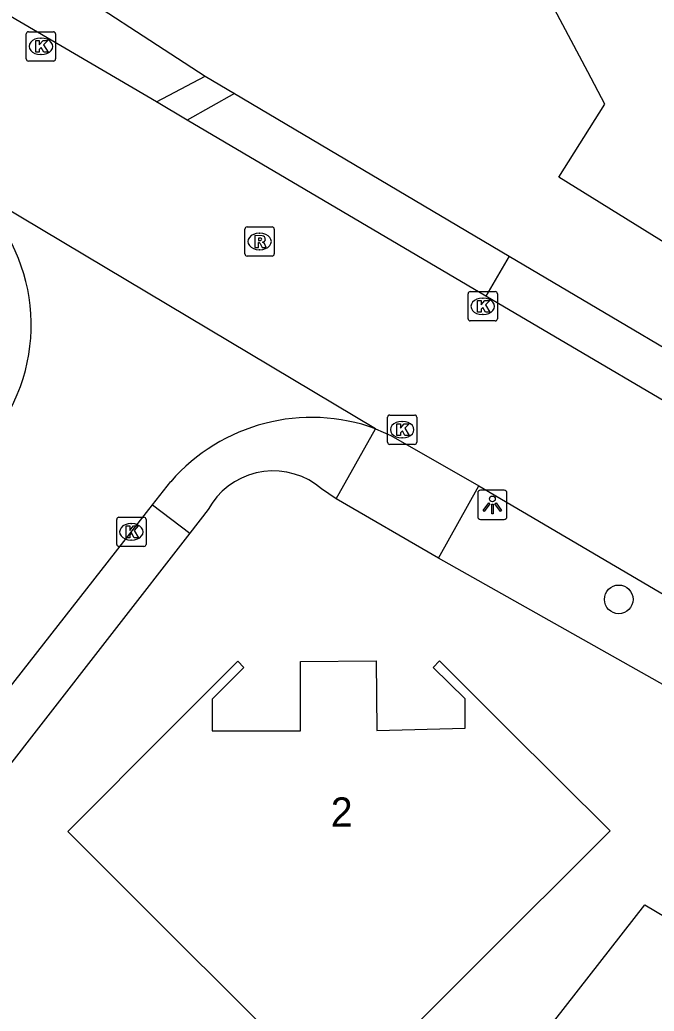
# Model space of a CAD drawing. Extents: x 157321 to 158827, y 386650 to 388532.
# Drawn here: x 158106.46 to 158128.09, y 387240.33 to 387274.15 of the extents above; entities that cross this region are included whole.
import ezdxf

# ---------------------------------------------------------------- set-up
doc = ezdxf.new("R2010")
doc.units = 0
for name, color, linetype in [('IMGEO_Boom', 7, 'Continuous'), ('IMGEO_Groenvoorziening', 7, 'Continuous'), ('IMGEO_Kolk', 7, 'Continuous'), ('IMGEO_Lichtpunt', 7, 'Continuous'), ('IMGEO_Pand', 7, 'Continuous'), ('IMGEO_Pand_nummerreeks', 7, 'Continuous'), ('IMGEO_Rijbaan_lokaal_gesloten', 7, 'Continuous'), ('IMGEO_Rioolput', 7, 'Continuous'), ('IMGEO_Voetpad_open', 7, 'Continuous')]:
    doc.layers.add(name, color=color, linetype=linetype)

msp = doc.modelspace()

# ---------------------------------------------------------------- linework, layer by layer
at = {"layer": 'IMGEO_Boom'}
msp.add_circle((158126.887, 387254.379), 0.489, dxfattribs=at)
at = {"layer": 'IMGEO_Groenvoorziening'}
for points in [[(158112.784, 387272.225), (158113.778, 387271.639)], [(158123.143, 387266.089), (158132.459, 387260.579)], [(158117.248, 387257.81), (158116.748, 387258.15), (158116.538, 387258.312), (158116.313, 387258.451), (158116.074, 387258.565), (158115.824, 387258.654), (158115.567, 387258.716), (158115.304, 387258.751), (158115.04, 387258.759), (158114.776, 387258.738), (158114.515, 387258.69), (158114.261, 387258.616), (158114.016, 387258.515), (158113.783, 387258.389), (158113.565, 387258.239), (158113.361, 387258.065), (158113.18, 387257.875), (158113.019, 387257.666), (158112.88, 387257.44), (158112.253, 387256.634)], [(158110.984, 387257.602), (158112.253, 387256.634)], [(158112.253, 387256.634), (158107.095, 387250), (158093.185, 387232.11)], [(158129.644, 387250.774), (158120.736, 387255.785)]]:
    msp.add_lwpolyline(points, dxfattribs=at)
at = {"layer": 'IMGEO_Kolk'}
for p, q in [((158106.678, 387272.815), (158106.678, 387273.667)), ((158106.753, 387273.741), (158107.605, 387273.741)), ((158107.166, 387273.521), (158107.191, 387273.521)), ((158107.679, 387273.667), (158107.679, 387272.815)), ((158107.189, 387272.961), (158107.164, 387272.961)), ((158107.605, 387272.741), (158106.753, 387272.741)), ((158121.746, 387263.95), (158121.746, 387264.802)), ((158121.821, 387264.876), (158122.673, 387264.876)), ((158122.747, 387264.802), (158122.747, 387263.95)), ((158122.234, 387264.656), (158122.259, 387264.656)), ((158122.257, 387264.096), (158122.232, 387264.096)), ((158122.673, 387263.876), (158121.821, 387263.876)), ((158119.073, 387260.667), (158119.925, 387260.667)), ((158118.998, 387259.741), (158118.998, 387260.593)), ((158119.486, 387260.447), (158119.511, 387260.447)), ((158119.999, 387260.593), (158119.999, 387259.741)), ((158119.925, 387259.667), (158119.073, 387259.667)), ((158119.509, 387259.887), (158119.484, 387259.887)), ((158109.761, 387256.256), (158109.761, 387257.108)), ((158109.836, 387257.182), (158110.688, 387257.182)), ((158110.249, 387256.962), (158110.274, 387256.962)), ((158110.762, 387257.108), (158110.762, 387256.256)), ((158110.272, 387256.402), (158110.247, 387256.402)), ((158110.688, 387256.182), (158109.836, 387256.182))]:
    msp.add_line(p, q, dxfattribs=at)
for points in [[(158106.678, 387272.815), (158106.678, 387273.667)], [(158106.753, 387273.741), (158107.605, 387273.741)], [(158107.679, 387273.667), (158107.679, 387272.815)], [(158106.999, 387273.441), (158107.122, 387273.441), (158107.122, 387273.29), (158107.252, 387273.441), (158107.416, 387273.441), (158107.27, 387273.29), (158107.423, 387273.041), (158107.271, 387273.041), (158107.186, 387273.205), (158107.122, 387273.138), (158107.122, 387273.041), (158106.999, 387273.041), (158106.999, 387273.441)], [(158107.605, 387272.741), (158106.753, 387272.741)], [(158121.746, 387263.95), (158121.746, 387264.802)], [(158121.821, 387264.876), (158122.673, 387264.876)], [(158122.747, 387264.802), (158122.747, 387263.95)], [(158122.067, 387264.576), (158122.19, 387264.576), (158122.19, 387264.425), (158122.32, 387264.576), (158122.484, 387264.576), (158122.338, 387264.425), (158122.491, 387264.176), (158122.339, 387264.176), (158122.254, 387264.34), (158122.19, 387264.273), (158122.19, 387264.176), (158122.067, 387264.176), (158122.067, 387264.576)], [(158122.673, 387263.876), (158121.821, 387263.876)], [(158119.073, 387260.667), (158119.925, 387260.667)], [(158118.998, 387259.741), (158118.998, 387260.593)], [(158119.319, 387260.367), (158119.442, 387260.367), (158119.442, 387260.216), (158119.572, 387260.367), (158119.736, 387260.367), (158119.59, 387260.216), (158119.743, 387259.967), (158119.591, 387259.967), (158119.506, 387260.131), (158119.442, 387260.064), (158119.442, 387259.967), (158119.319, 387259.967), (158119.319, 387260.367)], [(158119.999, 387260.593), (158119.999, 387259.741)], [(158119.925, 387259.667), (158119.073, 387259.667)], [(158109.761, 387256.256), (158109.761, 387257.108)], [(158109.836, 387257.182), (158110.688, 387257.182)], [(158110.762, 387257.108), (158110.762, 387256.256)], [(158110.082, 387256.882), (158110.205, 387256.882), (158110.205, 387256.731), (158110.335, 387256.882), (158110.499, 387256.882), (158110.353, 387256.731), (158110.506, 387256.482), (158110.354, 387256.482), (158110.269, 387256.646), (158110.205, 387256.579), (158110.205, 387256.482), (158110.082, 387256.482), (158110.082, 387256.882)], [(158110.688, 387256.182), (158109.836, 387256.182)]]:
    msp.add_lwpolyline(points, dxfattribs=at)
for centre, start, end in [((158106.755, 387273.665), 91.552, 178.448), ((158106.755, 387273.665), 91.552, 178.448), ((158107.603, 387273.665), 1.552, 88.448), ((158107.603, 387273.665), 1.552, 88.448), ((158106.755, 387272.817), 181.552, 268.448), ((158106.755, 387272.817), 181.552, 268.448), ((158107.603, 387272.817), 271.552, 358.448), ((158107.603, 387272.817), 271.552, 358.448), ((158121.823, 387264.8), 91.552, 178.448), ((158121.823, 387264.8), 91.552, 178.448), ((158122.671, 387264.8), 1.552, 88.448), ((158122.671, 387264.8), 1.552, 88.448), ((158121.823, 387263.952), 181.552, 268.448), ((158121.823, 387263.952), 181.552, 268.448), ((158122.671, 387263.952), 271.552, 358.448), ((158122.671, 387263.952), 271.552, 358.448), ((158119.075, 387260.591), 91.552, 178.448), ((158119.075, 387260.591), 91.552, 178.448), ((158119.923, 387260.591), 1.552, 88.448), ((158119.923, 387260.591), 1.552, 88.448), ((158119.075, 387259.743), 181.552, 268.448), ((158119.075, 387259.743), 181.552, 268.448), ((158119.923, 387259.743), 271.552, 358.448), ((158119.923, 387259.743), 271.552, 358.448), ((158109.838, 387257.106), 91.552, 178.448), ((158109.838, 387257.106), 91.552, 178.448), ((158110.686, 387257.106), 1.552, 88.448), ((158110.686, 387257.106), 1.552, 88.448), ((158109.838, 387256.258), 181.552, 268.448), ((158109.838, 387256.258), 181.552, 268.448), ((158110.686, 387256.258), 271.552, 358.448), ((158110.686, 387256.258), 271.552, 358.448)]:
    msp.add_arc(centre, 0.0765, start, end, dxfattribs=at)
for centre, major_axis, ratio, start_param, end_param in [((158107.165, 387273.241), (-0.387, 0.002), 0.722429, 4.712389, 7.853982), ((158107.19, 387273.241), (-0.39, 0.002), 0.717154, 1.570796, 4.712389), ((158122.233, 387264.376), (-0.387, 0.002), 0.722429, 4.712389, 7.853982), ((158122.258, 387264.376), (-0.39, 0.002), 0.717154, 1.570796, 4.712389), ((158119.485, 387260.167), (-0.387, 0.002), 0.722429, 4.712389, 7.853982), ((158119.51, 387260.167), (-0.39, 0.002), 0.717154, 1.570796, 4.712389), ((158110.248, 387256.682), (-0.387, 0.002), 0.722429, 4.712389, 7.853982), ((158110.273, 387256.682), (-0.39, 0.002), 0.717154, 1.570796, 4.712389)]:
    msp.add_ellipse(centre, major_axis=major_axis, ratio=ratio, start_param=start_param, end_param=end_param, dxfattribs=at)
at = {"layer": 'IMGEO_Lichtpunt'}
for p, q in [((158122.076, 387258.007), (158122.076, 387257.2)), ((158122.076, 387258.007), (158122.076, 387257.2)), ((158122.978, 387258.102), (158122.17, 387258.102)), ((158122.978, 387258.102), (158122.17, 387258.102)), ((158123.072, 387257.2), (158123.072, 387258.007)), ((158123.072, 387257.2), (158123.072, 387258.007)), ((158122.17, 387257.106), (158122.978, 387257.106)), ((158122.17, 387257.106), (158122.978, 387257.106))]:
    msp.add_line(p, q, dxfattribs=at)
for points in [[(158122.45, 387257.671), (158122.489, 387257.643), (158122.301, 387257.381), (158122.263, 387257.408), (158122.45, 387257.671)], [(158122.552, 387257.623), (158122.599, 387257.623), (158122.599, 387257.301), (158122.552, 387257.301), (158122.552, 387257.623)], [(158122.662, 387257.643), (158122.7, 387257.67), (158122.887, 387257.408), (158122.848, 387257.38), (158122.662, 387257.643)]]:
    msp.add_lwpolyline(points, dxfattribs=at)
msp.add_circle((158122.575, 387257.805), 0.0994, dxfattribs=at)
for centre, start, end in [((158122.17, 387258.007), 90, 180), ((158122.17, 387258.007), 90, 180), ((158122.978, 387258.007), 0, 90), ((158122.978, 387258.007), 0, 90), ((158122.17, 387257.2), 180, 270), ((158122.17, 387257.2), 180, 270), ((158122.978, 387257.2), 270, 0), ((158122.978, 387257.2), 270, 360)]:
    msp.add_arc(centre, 0.0946, start, end, dxfattribs=at)
at = {"layer": 'IMGEO_Pand'}
for points in [[(158144.954, 387281.623), (158147.305, 387277.209), (158136.986, 387271.676), (158137.944, 387269.909), (158135.949, 387266.727), (158136.111, 387266.615), (158135.384, 387265.4), (158135.204, 387265.524), (158133.79, 387263.231), (158124.845, 387268.778), (158126.414, 387271.273), (158125.829, 387272.376), (158123.465, 387276.833), (158127.879, 387279.184), (158132.781, 387281.794), (158133.246, 387280.922), (158142.658, 387285.934), (158144.954, 387281.623)], [(158123.06, 387250), (158126.589, 387246.485), (158117.332, 387237.242), (158108.098, 387246.466), (158111.625, 387250), (158113.893, 387252.273), (158114.103, 387252.058), (158113.014, 387250.974), (158113.018, 387250), (158113.018, 387249.892), (158116.03, 387249.89), (158116.03, 387250), (158116.032, 387252.262), (158118.615, 387252.278), (158118.638, 387249.91), (158121.648, 387249.99), (158121.648, 387250.987), (158120.559, 387252.06), (158120.767, 387252.284), (158123.06, 387250)], [(158136.835, 387235.63), (158138.37, 387234.718), (158135.812, 387230.422), (158134.876, 387228.85), (158133.343, 387229.764), (158133.062, 387229.293), (158128.24, 387232.167), (158125.692, 387227.893), (158121.128, 387230.576), (158125.52, 387237.993), (158123.877, 387238.966), (158124.703, 387240.023), (158127.779, 387243.964), (158131.225, 387241.908), (158132.047, 387243.286), (158134.907, 387241.593), (158138.951, 387239.198), (158136.835, 387235.63)]]:
    msp.add_lwpolyline(points, dxfattribs=at)
at = {"layer": 'IMGEO_Rijbaan_lokaal_gesloten'}
for points in [[(158111.12, 387271.354), (158105.18, 387274.828)], [(158112.169, 387270.726), (158111.12, 387271.354)], [(158122.353, 387264.719), (158118.086, 387267.236), (158112.169, 387270.726)], [(158118.592, 387260.2), (158104.36, 387268.683)], [(158131.553, 387259.311), (158122.353, 387264.719)], [(158118.592, 387260.2), (158119.109, 387259.965), (158122.111, 387258.246)], [(158110.984, 387257.602), (158111.605, 387258.394)], [(158122.111, 387258.246), (158129.755, 387253.762)], [(158091.841, 387233.164), (158105.03, 387250), (158110.984, 387257.602)]]:
    msp.add_lwpolyline(points, dxfattribs=at)
for centre, radius, start, end in [((158100.686, 387263.74), 6.159, 329.2234, 53.372), ((158116.412, 387254.215), 6.369, 69.9851, 139.0001)]:
    msp.add_arc(centre, radius, start, end, dxfattribs=at)
at = {"layer": 'IMGEO_Rioolput'}
for p, q in [((158114.21, 387267.086), (158115.062, 387267.086)), ((158114.135, 387266.16), (158114.135, 387267.012)), ((158114.623, 387266.866), (158114.648, 387266.866)), ((158115.136, 387267.012), (158115.136, 387266.16)), ((158115.062, 387266.086), (158114.21, 387266.086)), ((158114.646, 387266.306), (158114.621, 387266.306))]:
    msp.add_line(p, q, dxfattribs=at)
for points in [[(158114.21, 387267.086), (158115.062, 387267.086)], [(158114.135, 387266.16), (158114.135, 387267.012)], [(158114.724, 387266.784), (158114.472, 387266.786), (158114.472, 387266.386)], [(158114.65, 387266.705), (158114.596, 387266.705), (158114.596, 387266.624)], [(158115.136, 387267.012), (158115.136, 387266.16)], [(158114.472, 387266.386), (158114.596, 387266.386), (158114.596, 387266.548), (158114.607, 387266.548)], [(158114.596, 387266.624), (158114.648, 387266.624)], [(158114.654, 387266.519), (158114.725, 387266.386), (158114.865, 387266.386), (158114.8, 387266.512)], [(158115.062, 387266.086), (158114.21, 387266.086)]]:
    msp.add_lwpolyline(points, dxfattribs=at)
for centre, radius, start, end in [((158114.212, 387267.01), 0.0765, 91.552, 178.448), ((158114.212, 387267.01), 0.0765, 91.552, 178.448), ((158115.06, 387267.01), 0.0765, 1.552, 88.448), ((158115.06, 387267.01), 0.0765, 1.552, 88.448), ((158114.656, 387266.609), 0.0964, 77.0061, 93.1865), ((158114.67, 387266.666), 0.0378, 276.6634, 79.6772), ((158114.723, 387266.674), 0.109, 350.3612, 89.416), ((158114.606, 387266.495), 0.0533, 26.0293, 88.6989), ((158114.632, 387266.813), 0.19, 274.7715, 282.9687), ((158114.721, 387266.674), 0.112, 277.5842, 350.9817), ((158114.705, 387266.459), 0.108, 29.5134, 73.7905), ((158114.212, 387266.162), 0.0765, 181.552, 268.448), ((158114.212, 387266.162), 0.0765, 181.552, 268.448), ((158115.06, 387266.162), 0.0765, 271.552, 358.448), ((158115.06, 387266.162), 0.0765, 271.552, 358.448)]:
    msp.add_arc(centre, radius, start, end, dxfattribs=at)
for centre, major_axis, ratio, start_param, end_param in [((158114.622, 387266.586), (-0.387, 0.002), 0.722429, 4.712389, 7.853982), ((158114.647, 387266.586), (-0.39, 0.002), 0.717154, 1.570796, 4.712389)]:
    msp.add_ellipse(centre, major_axis=major_axis, ratio=ratio, start_param=start_param, end_param=end_param, dxfattribs=at)
at = {"layer": 'IMGEO_Voetpad_open'}
for points in [[(158107.147, 387275.9), (158112.784, 387272.225)], [(158111.12, 387271.354), (158112.784, 387272.225)], [(158113.778, 387271.639), (158112.169, 387270.726)], [(158113.778, 387271.639), (158123.143, 387266.089)], [(158123.143, 387266.089), (158122.353, 387264.719)], [(158117.248, 387257.81), (158118.592, 387260.2)], [(158120.736, 387255.785), (158122.111, 387258.246)], [(158120.736, 387255.785), (158117.248, 387257.81)]]:
    msp.add_lwpolyline(points, dxfattribs=at)

# ---------------------------------------------------------------- texts
at = {"layer": 'IMGEO_Pand_nummerreeks'}
msp.add_text('2', height=1, rotation=0.1726, dxfattribs=at).set_placement((158117.066, 387246.624))

doc.saveas('drawing.dxf')
